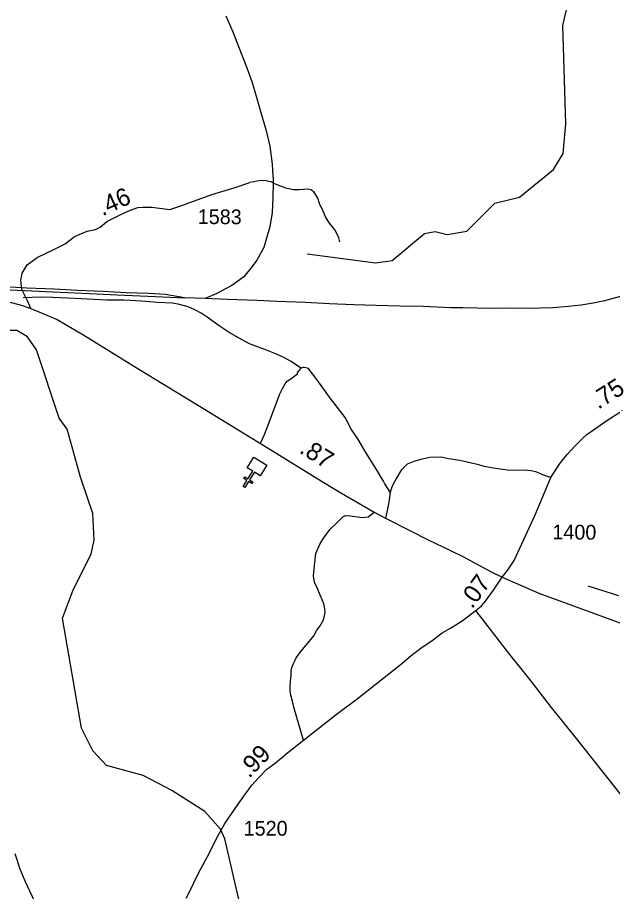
# Model space of a CAD drawing. Extents: x 2290615 to 2522933, y 819489 to 1012715.
# Drawn here: x 2346179 to 2351212, y 984935 to 992330 of the extents above; entities that cross this region are included whole.
import ezdxf

# ---------------------------------------------------------------- set-up
doc = ezdxf.new("R2010")
doc.units = 0
for name, color, linetype in [('Exist Cultural Church CELL', 7, 'Continuous'), ('Exist Hydrographic Creek Single Shore', 7, 'Continuous'), ('Exist Hydrographic Misc Water Feature', 7, 'Continuous'), ('Exist Railroad Mainline', 7, 'Continuous'), ('Exist Railroad Siding', 7, 'Continuous'), ('Exist Road Non-System Type 51', 7, 'Continuous'), ('Exist Road Primary NC Attributed', 7, 'Continuous'), ('Exist Road Primary NC Service Mileage Hundredths English Label', 7, 'Continuous'), ('Exist Road Primary US Attributed', 7, 'Continuous'), ('Exist Road Primary US Mileage Hundredths English Label', 7, 'Continuous'), ('Exist Road Secondary Mileage Hundredths English Label', 7, 'Continuous'), ('Exist Road Secondary Mileage Tenths English Label', 7, 'Continuous'), ('Exist Road Secondary Type 51 Attributed', 7, 'Continuous'), ('Exist Road Secondary Type 51 Number Label', 7, 'Continuous')]:
    doc.layers.add(name, color=color, linetype=linetype)

msp = doc.modelspace()

# ---------------------------------------------------------------- linework, layer by layer
at = {"layer": 'Exist Cultural Church CELL'}
msp.add_lwpolyline([(2348231, 988451.2), (2348182.8, 988481.4), (2348142.3, 988417), (2348169.4, 988400), (2348160.9, 988386.4), (2348133.8, 988403.5), (2348101.8, 988352.5), (2348088.2, 988361.1), (2348120.2, 988412), (2348093.1, 988429), (2348101.6, 988442.5), (2348128.7, 988425.5), (2348169.2, 988490), (2348120.4, 988520.7), (2348177.1, 988610.9), (2348287.7, 988541.4)], close=True, dxfattribs=at)
at = {"layer": 'Exist Hydrographic Creek Single Shore'}
msp.add_lwpolyline([(2348630.3, 990328.6), (2349206.3, 990253.8), (2349348.2, 990272.8), (2349620.3, 990500.7), (2349711.3, 990517.5), (2349812.2, 990492.2), (2349978.3, 990522), (2350217.2, 990758.4), (2350424.3, 990809.5), (2350713.2, 991044.7), (2350795.2, 991179.3), (2350817.1, 991429.8), (2350790.3, 992262.5), (2350830.3, 992431.6), (2351075.1, 992815.8), (2351314.2, 993019.4)], dxfattribs=at)
at = {"layer": 'Exist Hydrographic Misc Water Feature'}
for points in [[(2348064.3, 984806.7), (2347932.3, 985379.1), (2347897.4, 985463), (2347762.3, 985611.8), (2347485.3, 985790.7), (2347242.3, 985915.2), (2346933.3, 986001), (2346815.4, 986124.2), (2346721.2, 986317.2), (2346560.3, 987246.2), (2346648.2, 987479.7), (2346803.3, 987791.2), (2346827.2, 987907.2), (2346815.4, 988133.3), (2346712.2, 988440.8), (2346599.2, 988846.4), (2346531.2, 988938.9), (2346341.3, 989518.7), (2346264.2, 989627.1), (2346172.3, 989682.4), (2346080.2, 989681.9)], [(2351265.4, 987436.7), (2351005.4, 987517.9)]]:
    msp.add_lwpolyline(points, dxfattribs=at)
at = {"layer": 'Exist Railroad Mainline'}
for points in [[(2342764.5, 990544.5), (2343015.2, 990489.4), (2343207.5, 990449.8), (2343422, 990406.5), (2343622.4, 990364.9), (2343813, 990325.1), (2344009.4, 990283.4), (2344117.7, 990258.8), (2344284, 990222.8), (2344412.4, 990192.3), (2344582.9, 990158.3), (2344725, 990132.1), (2344851.2, 990109.7), (2345033.6, 990087.8), (2345163.6, 990075.3), (2345379.8, 990060), (2345593.8, 990052.6), (2345875.9, 990038), (2346120, 990024.9), (2346418.1, 990012.5), (2346728.3, 989998.3), (2347022.3, 989981.8), (2347280.4, 989972.8), (2347590.6, 989958.6)], [(2351299.7, 989973.2), (2351144.1, 989931.4), (2351048.4, 989912.2), (2350946.7, 989895), (2350838.7, 989883.8), (2350706.9, 989872.2), (2350497, 989867.5), (2350317, 989869.5), (2350185.2, 989867.9), (2349945, 989873), (2349843.1, 989873.8), (2349609, 989883), (2349417, 989886.7)], [(2349417, 989886.7), (2349211, 989892.2), (2349023.1, 989897.9), (2348817, 989907.4), (2348614.9, 989916.9), (2348376.8, 989926.1), (2348206.7, 989934.1), (2347954.7, 989944.9), (2347766.5, 989952.8), (2347590.6, 989958.6)]]:
    msp.add_lwpolyline(points, dxfattribs=at)
at = {"layer": 'Exist Railroad Siding'}
msp.add_lwpolyline([(2347590.6, 989958.6), (2347432.3, 989986.7), (2347286.1, 989994.8), (2347098.2, 990000.7), (2346902.1, 990010.2), (2346684, 990019.7), (2346488, 990031.4), (2346257.9, 990038.6), (2346071.7, 990050.3)], dxfattribs=at)
at = {"layer": 'Exist Road Non-System Type 51'}
for points in [[(2347941.9, 992342.4), (2348001.5, 992207.1), (2348055.1, 992069.7), (2348110.7, 991926.5), (2348160.4, 991787.1), (2348197.9, 991663.5), (2348237.6, 991526.1), (2348279.2, 991380.5), (2348313, 991241), (2348332.9, 991089.3), (2348335.4, 991031.4), (2348340.3, 990961.4), (2348342.7, 990927.5)], [(2348342.7, 990927.5), (2348340.1, 990805.5), (2348333.7, 990679.3), (2348313.3, 990559.2), (2348290.2, 990482.8), (2348263.3, 990382.7), (2348202.7, 990275.9), (2348163.3, 990221.5), (2348094.3, 990136.6), (2347991.3, 990063.3), (2347860.2, 989991.9), (2347766.5, 989952.8)], [(2348342.7, 990927.5), (2348340.1, 990805.5), (2348333.7, 990679.3), (2348313.3, 990559.2), (2348290.2, 990482.8), (2348263.3, 990382.7), (2348202.7, 990275.9), (2348163.3, 990221.5), (2348094.3, 990136.6), (2347991.3, 990063.3), (2347860.2, 989991.9), (2347766.5, 989952.8)], [(2348342.7, 990927.5), (2348340.6, 990929.4), (2348324.6, 990939.3), (2348304.7, 990942.9), (2348282.5, 990946.8), (2348238.5, 990950.2), (2348145.3, 990934.1)], [(2348906.6, 990432.4), (2348898.2, 990466.3), (2348879.7, 990501.9), (2348863.3, 990531.9), (2348818.7, 990589.3), (2348786.1, 990636.9), (2348763.5, 990690.6), (2348734.8, 990756.3), (2348720.1, 990801.9), (2348703.8, 990827.9), (2348685.6, 990853.5), (2348661.4, 990871.3), (2348633.4, 990877), (2348597.2, 990874.5), (2348561.3, 990872), (2348511.3, 990871.6), (2348449.3, 990886.8), (2348390.9, 990908), (2348342.7, 990927.5)], [(2348906.6, 990432.4), (2348898.2, 990466.3), (2348879.7, 990501.9), (2348863.3, 990531.9), (2348818.7, 990589.3), (2348786.1, 990636.9), (2348763.5, 990690.6), (2348734.8, 990756.3), (2348720.1, 990801.9), (2348703.8, 990827.9), (2348685.6, 990853.5), (2348661.4, 990871.3), (2348633.4, 990877), (2348597.2, 990874.5), (2348561.3, 990872), (2348511.3, 990871.6), (2348449.3, 990886.8), (2348390.9, 990908), (2348342.7, 990927.5)], [(2348577, 989362.8), (2348488.8, 989421.6), (2348432.5, 989452.9), (2348370.2, 989482.2), (2348271.8, 989520.9), (2348141.1, 989569.4), (2348054.5, 989616.2), (2347970.1, 989665.2), (2347885.3, 989722.1), (2347784.4, 989795), (2347734, 989828.4), (2347679.9, 989855.8), (2347623.4, 989881.1), (2347549.4, 989900), (2347491.1, 989911.4), (2347363.1, 989918), (2347227, 989928.2), (2347078.9, 989938.5), (2346935, 989938.8), (2346662.8, 989951.4), (2346478.7, 989959.2), (2346370.7, 989964), (2346226.8, 989958.2)], [(2348577, 989362.8), (2348488.8, 989421.6), (2348432.5, 989452.9), (2348370.2, 989482.2), (2348271.8, 989520.9), (2348141.1, 989569.4), (2348054.5, 989616.2), (2347970.1, 989665.2), (2347885.3, 989722.1), (2347784.4, 989795), (2347734, 989828.4), (2347679.9, 989855.8), (2347623.4, 989881.1), (2347549.4, 989900), (2347491.1, 989911.4), (2347363.1, 989918), (2347227, 989928.2), (2347078.9, 989938.5), (2346935, 989938.8), (2346662.8, 989951.4), (2346478.7, 989959.2), (2346370.7, 989964), (2346226.8, 989958.2)], [(2348234.3, 988727.1), (2348268.6, 988800.7), (2348319.2, 988934.7), (2348399.3, 989144.6), (2348421.6, 989190.8), (2348443.2, 989229.4), (2348461, 989251.8), (2348498.9, 989278.5), (2348528.7, 989299.4), (2348546.5, 989313.5), (2348548.7, 989323.2), (2348557.7, 989339.5), (2348577, 989362.8)], [(2349331.9, 988313.9), (2349287.1, 988385.3), (2349274.8, 988407.2), (2349207.6, 988518.3), (2349125.9, 988649.4), (2349058.5, 988764.5), (2348999.5, 988851.7), (2348951.7, 988944.9), (2348817.9, 989117.5), (2348756.9, 989203.8), (2348693, 989288.6), (2348655.8, 989339.2), (2348639.4, 989360), (2348617.1, 989366), (2348604.1, 989368.4), (2348593.7, 989368.7), (2348582.9, 989365.8), (2348577, 989362.8)], [(2350691, 988438.5), (2350661.3, 988446.4), (2350623.5, 988459.7), (2350570.5, 988482.4), (2350523.3, 988493.7), (2350460.9, 988499.4), (2350390.9, 988497.5), (2350324.7, 988499.4), (2350260.4, 988508.9), (2350186.7, 988518.3), (2350126.1, 988531.6), (2350080.8, 988544.8), (2349920, 988580.8), (2349825.5, 988595.9), (2349761.2, 988611), (2349666.6, 988605.4), (2349602.3, 988594), (2349532.4, 988573.2), (2349475.6, 988550.5), (2349424.6, 988499.4), (2349386.7, 988436.9), (2349347, 988365), (2349331.9, 988313.9)], [(2349331.9, 988313.9), (2349318.7, 988228.8), (2349303.5, 988145.5), (2349291.7, 988094.2)], [(2348599.1, 986215.2), (2348560.4, 986338.7), (2348516.8, 986493.9), (2348505.5, 986544), (2348490.9, 986596.1), (2348486.1, 986629.7), (2348486.1, 986662), (2348489.3, 986717), (2348494.2, 986760.6), (2348494.2, 986798.2), (2348499.7, 986830.3), (2348513.6, 986864.4), (2348527.3, 986892.5), (2348537.1, 986912.6), (2348574.3, 986965.1), (2348619.8, 987017.6), (2348684.7, 987098.3), (2348712.2, 987144.7), (2348737.7, 987183), (2348763.2, 987227.2), (2348772.4, 987256.6), (2348781.2, 987295), (2348777.9, 987327.3), (2348771.5, 987367.3), (2348755.1, 987401.2), (2348740.7, 987435), (2348709.8, 987508.6), (2348691.2, 987552.3), (2348683.2, 987606), (2348691.3, 987692.7), (2348703.2, 987793.9), (2348738.9, 987880.3), (2348768.7, 987927.9), (2348823, 988000.1), (2348875.1, 988049.2), (2348915.3, 988090.9), (2348933.1, 988107.3), (2348955.4, 988114.7), (2348992.6, 988113.3), (2349095.3, 988099.9), (2349144.4, 988105.8), (2349194.7, 988143.6)]]:
    msp.add_lwpolyline(points, dxfattribs=at)
at = {"layer": 'Exist Road Primary NC Attributed'}
for points in [[(2350054.7, 987312.8), (2350103.1, 987351), (2350138.3, 987392.1), (2350204.3, 987483.1), (2350279.2, 987594.7)], [(2351281.5, 985756.3), (2350918.9, 986215.1), (2350695.9, 986490.7), (2350514.4, 986725.3), (2350331.3, 986955.4), (2350054.7, 987312.8)]]:
    msp.add_lwpolyline(points, dxfattribs=at)
at = {"layer": 'Exist Road Primary US Attributed'}
for points in [[(2345709.5, 989983.1), (2345854.5, 989968.1), (2345992.5, 989943.3), (2346125.7, 989918.4), (2346221.8, 989892.1), (2346293.1, 989866.4)], [(2346293.1, 989866.4), (2346394.7, 989824.3), (2346514, 989773.2), (2346665.3, 989686.8), (2346769.1, 989624.7), (2347168.5, 989375.7), (2347761.4, 989016.7), (2348300.1, 988686.8), (2348719.5, 988427.1), (2348899.3, 988315.4), (2349201.5, 988140.2), (2349291.7, 988094.2), (2349498.2, 987988.2), (2349653, 987909.3), (2349842.4, 987819.2), (2349945, 987768.6), (2350191.6, 987636.8), (2350279.2, 987594.7)], [(2350279.2, 987594.7), (2350588, 987460.3), (2351829.2, 987004.1)]]:
    msp.add_lwpolyline(points, dxfattribs=at)
at = {"layer": 'Exist Road Secondary Type 51 Attributed'}
for points in [[(2346293.1, 989866.4), (2346262.9, 989931.1), (2346215.3, 990029.4), (2346206.4, 990103.8), (2346218.3, 990166.3), (2346260, 990237.8), (2346346.3, 990300.3), (2346492.1, 990368.8), (2346581.3, 990413.5), (2346661.7, 990476), (2346700.4, 990493.9), (2346768.8, 990520.7), (2346840.2, 990535.5), (2346878.9, 990556.4), (2346935.4, 990604), (2347048.5, 990660.6), (2347127.7, 990695.9), (2347196.1, 990722.7), (2347240.7, 990725.7), (2347315.1, 990725.7), (2347466.9, 990704.8), (2347553.2, 990734.6), (2347823.9, 990832.9), (2348020.3, 990892.4), (2348145.3, 990934.1)], [(2350279.2, 987594.7), (2350324.9, 987651.1), (2350381.2, 987734.7), (2350557.6, 988122.8), (2350662.7, 988368.5), (2350691, 988438.5), (2350761, 988548.3), (2350829.1, 988631.5), (2350895.3, 988705.3), (2350967.1, 988775.4), (2350993.6, 988800), (2351164.7, 988919.8), (2351295.2, 989005)], [(2347606.6, 984878.3), (2347650.7, 984964.9), (2347684.4, 985038.4), (2347733.9, 985131.4), (2347802.9, 985262.1), (2347868.9, 985395.7), (2347933.5, 985508.8), (2348044.7, 985673.8), (2348106.3, 985760.4), (2348162.1, 985835.3), (2348217.9, 985897), (2348286.8, 985968.9), (2348359.9, 986019.9), (2348465.5, 986109.5), (2348599.1, 986215.2), (2348874.6, 986433.4), (2349052.2, 986565.5), (2349264.9, 986732.9), (2349414, 986850.9), (2349509.4, 986930.2), (2349591.6, 986994.8), (2349685.5, 987059.4), (2349772, 987124), (2349841, 987162.2), (2349939.3, 987225.4), (2350054.7, 987312.8)], [(2346325.4, 984846.2), (2346245.1, 985021.9), (2346200.5, 985123.1), (2346158.8, 985254.1)]]:
    msp.add_lwpolyline(points, dxfattribs=at)

# ---------------------------------------------------------------- texts
at = {"layer": 'Exist Road Primary NC Service Mileage Hundredths English Label'}
msp.add_text('.07', height=150, rotation=54.04636, dxfattribs=at).set_placement((2350024.2, 987319.9))
at = {"layer": 'Exist Road Primary US Mileage Hundredths English Label'}
msp.add_text('.87', height=150, rotation=328.15489, dxfattribs=at).set_placement((2348555.2, 988652))
at = {"layer": 'Exist Road Secondary Mileage Hundredths English Label'}
for s, rotation, p in [('.46', 24.02056, (2346897, 990647.8)), ('.99', 46.21375, (2348138.7, 985886.4))]:
    msp.add_text(s, height=150, rotation=rotation, dxfattribs=at).set_placement(p)
at = {"layer": 'Exist Road Secondary Mileage Tenths English Label'}
msp.add_text('.75', height=150, rotation=32.2935, dxfattribs=at).set_placement((2351091.3, 989010.6))
at = {"layer": 'Exist Road Secondary Type 51 Number Label'}
for s, rotation, p in [('1583', 359.58587, (2347703.3, 990582.5)), ('1400', 359.58587, (2350702.7, 987914.3)), ('1520', 360, (2348092, 985407.2))]:
    msp.add_text(s, height=125, rotation=rotation, dxfattribs=at).set_placement(p)

doc.saveas('drawing.dxf')
